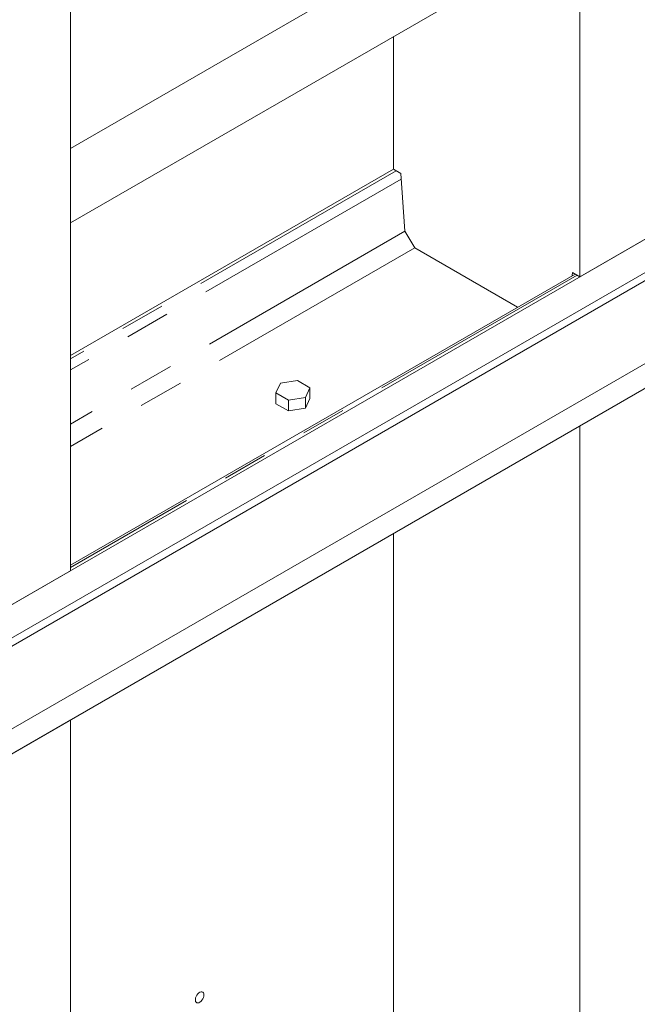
# Model space of a CAD drawing. Header units: millimetres. Extents: x 525 to 29324, y 175 to 20618.
# Tile 285 of 588: x 14669 to 15278, y 13058 to 14029. Entities that reach past the tile are written whole.
import ezdxf

# ---------------------------------------------------------------- set-up
doc = ezdxf.new("R2010")
doc.units = ezdxf.units.MM
doc.linetypes.add('SLD-Centrada-doble', pattern=[12.7, 6.35, -1.27, 1.27, -1.27, 1.27, -1.27])
doc.linetypes.add('SLD-Continua', pattern=[0])

msp = doc.modelspace()

# ---------------------------------------------------------------- linework, layer by layer
at = {"color": 7, "linetype": 'SLD-Continua', "lineweight": 18, "ltscale": 35}
for p, q in [((15221.59, 13775.04), (15221.59, 14534.73)), ((15221.59, 13775.04), (15221.59, 14534.73)), ((15221.59, 13775.04), (15221.59, 14534.73)), ((15221.59, 13775.04), (15221.59, 14534.73)), ((15221.59, 13775.04), (15221.59, 14534.73)), ((16070.11, 14264.89), (14433.97, 13320.36)), ((16070.11, 14264.89), (14433.97, 13320.36)), ((16070.11, 14264.89), (14433.97, 13320.36)), ((16070.11, 14264.89), (14433.97, 13320.36)), ((16070.11, 14264.89), (14433.97, 13320.36)), ((14719.54, 13485.22), (14719.54, 14244.91)), ((14719.54, 13485.22), (14719.54, 14244.91)), ((14719.54, 13485.22), (14719.54, 14244.91)), ((14719.54, 13485.22), (14719.54, 14244.91)), ((14719.54, 13485.22), (14719.54, 14244.91)), ((16070.11, 14232.22), (14433.97, 13287.7)), ((16070.11, 14232.22), (14433.97, 13287.7)), ((16070.11, 14232.22), (14433.97, 13287.7)), ((16077.19, 14228.14), (14433.97, 13279.53)), ((16077.19, 14228.14), (14433.97, 13279.53)), ((16077.19, 14228.14), (14433.97, 13279.53)), ((15221.59, 14191.48), (14719.54, 13901.65)), ((15221.59, 14191.48), (14719.54, 13901.65)), ((15221.59, 14191.48), (14719.54, 13901.65)), ((15221.59, 14191.48), (14719.54, 13901.65)), ((15221.59, 14191.48), (14719.54, 13901.65)), ((16077.19, 14146.49), (14433.97, 13197.88)), ((16077.19, 14146.49), (14433.97, 13197.88)), ((16077.19, 14146.49), (14433.97, 13197.88)), ((16070.11, 14117.91), (14433.97, 13173.38)), ((16070.11, 14117.91), (14433.97, 13173.38)), ((16070.11, 14117.91), (14433.97, 13173.38)), ((16070.11, 14117.91), (14433.97, 13173.38)), ((16070.11, 14117.91), (14433.97, 13173.38)), ((16070.11, 14117.91), (14433.97, 13173.38)), ((15221.59, 14117.99), (14719.54, 13828.16)), ((15221.59, 14117.99), (14719.54, 13828.16)), ((15221.59, 14117.99), (14719.54, 13828.16)), ((15221.59, 14117.99), (14719.54, 13828.16)), ((15221.59, 14117.99), (14719.54, 13828.16)), ((15037.74, 13881.17), (15037.74, 14011.86)), ((15037.74, 13881.17), (15037.74, 14011.86)), ((15037.74, 13881.17), (15037.74, 14011.86)), ((15037.74, 13881.17), (15037.74, 14011.86)), ((15037.74, 13881.17), (15037.74, 14011.86)), ((14719.54, 13828.16), (14719.54, 13901.65)), ((14719.54, 13828.16), (14719.54, 13901.65)), ((14719.54, 13828.16), (14719.54, 13901.65)), ((14719.54, 13828.16), (14719.54, 13901.65)), ((14719.54, 13828.16), (14719.54, 13901.65)), ((15037.74, 13881.17), (14719.54, 13697.48)), ((15037.74, 13881.17), (14719.54, 13697.48)), ((15037.74, 13881.17), (14719.54, 13697.48)), ((15037.74, 13881.17), (14719.54, 13697.48)), ((15037.74, 13881.17), (14719.54, 13697.48)), ((15045.09, 13876.93), (15037.74, 13881.17)), ((15045.09, 13876.93), (15037.74, 13881.17)), ((15045.09, 13876.93), (15037.74, 13881.17)), ((15045.09, 13876.93), (15037.74, 13881.17)), ((15045.09, 13876.93), (15037.74, 13881.17)), ((15048.89, 13819.93), (15045.09, 13876.93)), ((15048.89, 13819.93), (15045.09, 13876.93)), ((15048.89, 13819.93), (15045.09, 13876.93)), ((15048.89, 13819.93), (15045.09, 13876.93)), ((15048.89, 13819.93), (15045.09, 13876.93)), ((15048.89, 13819.93), (15058.76, 13803.72)), ((15048.89, 13819.93), (15058.76, 13803.72)), ((15048.89, 13819.93), (15058.76, 13803.72)), ((15048.89, 13819.93), (15058.76, 13803.72)), ((15048.89, 13819.93), (15058.76, 13803.72)), ((15221.59, 13775.04), (15285.23, 13811.78)), ((15221.59, 13775.04), (15285.23, 13811.78)), ((15221.59, 13775.04), (15285.23, 13811.78)), ((15221.59, 13775.04), (15285.23, 13811.78)), ((15221.59, 13775.04), (15285.23, 13811.78)), ((15160.17, 13745.17), (15058.76, 13803.72)), ((15160.17, 13745.17), (15058.76, 13803.72)), ((15160.17, 13745.17), (15058.76, 13803.72)), ((15160.17, 13745.17), (15058.76, 13803.72)), ((15160.17, 13745.17), (15058.76, 13803.72)), ((15216.75, 13777.83), (14719.54, 13490.8)), ((15216.75, 13777.83), (14719.54, 13490.8)), ((15216.75, 13777.83), (14719.54, 13490.8)), ((15216.75, 13777.83), (14719.54, 13490.8)), ((15216.75, 13777.83), (14719.54, 13490.8)), ((15214.23, 13779.29), (15214.01, 13776.25)), ((15214.23, 13779.29), (15214.01, 13776.25)), ((15214.23, 13779.29), (15214.01, 13776.25)), ((15214.23, 13779.29), (15214.01, 13776.25)), ((15214.23, 13779.29), (15214.01, 13776.25)), ((15221.59, 13775.04), (15214.23, 13779.29)), ((15221.59, 13775.04), (15214.23, 13779.29)), ((15221.59, 13775.04), (15214.23, 13779.29)), ((15221.59, 13775.04), (15214.23, 13779.29)), ((15221.59, 13775.04), (15214.23, 13779.29)), ((14926.5, 13670.26), (14922.01, 13660.6)), ((14926.5, 13670.26), (14922.01, 13660.6)), ((14926.5, 13670.26), (14922.01, 13660.6)), ((14943.23, 13672.84), (14926.5, 13670.26)), ((14943.23, 13672.84), (14926.5, 13670.26)), ((14943.23, 13672.84), (14926.5, 13670.26)), ((14955.47, 13665.77), (14943.23, 13672.84)), ((14955.47, 13665.77), (14943.23, 13672.84)), ((14955.47, 13665.77), (14943.23, 13672.84)), ((14922.01, 13660.6), (14934.26, 13653.53)), ((14922.01, 13649.98), (14922.01, 13660.6)), ((14922.01, 13660.6), (14934.26, 13653.53)), ((14922.01, 13649.98), (14922.01, 13660.6)), ((14922.01, 13660.6), (14934.26, 13653.53)), ((14922.01, 13649.98), (14922.01, 13660.6)), ((14950.99, 13656.11), (14955.47, 13665.77)), ((14950.99, 13656.11), (14955.47, 13665.77)), ((14950.99, 13656.11), (14955.47, 13665.77)), ((14955.47, 13655.16), (14955.47, 13665.77)), ((14955.47, 13655.16), (14955.47, 13665.77)), ((14955.47, 13655.16), (14955.47, 13665.77)), ((15285.23, 13664.8), (15221.59, 13628.06)), ((15285.23, 13664.8), (15221.59, 13628.06)), ((15285.23, 13664.8), (15221.59, 13628.06)), ((15285.23, 13664.8), (15221.59, 13628.06)), ((15285.23, 13664.8), (15221.59, 13628.06)), ((15285.23, 13664.8), (15221.59, 13628.06)), ((14922.01, 13649.98), (14934.26, 13642.91)), ((14922.01, 13649.98), (14934.26, 13642.91)), ((14922.01, 13649.98), (14934.26, 13642.91)), ((14934.26, 13653.53), (14950.99, 13656.11)), ((14934.26, 13653.53), (14950.99, 13656.11)), ((14934.26, 13653.53), (14950.99, 13656.11)), ((14934.26, 13642.91), (14934.26, 13653.53)), ((14934.26, 13642.91), (14934.26, 13653.53)), ((14934.26, 13642.91), (14934.26, 13653.53)), ((14950.99, 13645.5), (14950.99, 13656.11)), ((14950.99, 13645.5), (14950.99, 13656.11)), ((14950.99, 13645.5), (14950.99, 13656.11)), ((14950.99, 13645.5), (14955.47, 13655.16)), ((14950.99, 13645.5), (14955.47, 13655.16)), ((14950.99, 13645.5), (14955.47, 13655.16)), ((14934.26, 13642.91), (14950.99, 13645.5)), ((14934.26, 13642.91), (14950.99, 13645.5)), ((14934.26, 13642.91), (14950.99, 13645.5)), ((15221.59, 11680.61), (15221.59, 13628.06)), ((15221.59, 11680.61), (15221.59, 13628.06)), ((15221.59, 11680.61), (15221.59, 13628.06)), ((15221.59, 11680.61), (15221.59, 13628.06)), ((15221.59, 11680.61), (15221.59, 13628.06)), ((15221.59, 11680.61), (15221.59, 13628.06)), ((15037.74, 13020.95), (15037.74, 13521.93)), ((15037.74, 13020.95), (15037.74, 13521.93)), ((15037.74, 13020.95), (15037.74, 13521.93)), ((15037.74, 13020.95), (15037.74, 13521.93)), ((15037.74, 13020.95), (15037.74, 13521.93)), ((15037.74, 13020.95), (15037.74, 13521.93)), ((14655.9, 13448.48), (14719.54, 13485.22)), ((14655.9, 13448.48), (14719.54, 13485.22)), ((14655.9, 13448.48), (14719.54, 13485.22)), ((14655.9, 13448.48), (14719.54, 13485.22)), ((14655.9, 13448.48), (14719.54, 13485.22)), ((14719.54, 13338.24), (14655.9, 13301.5)), ((14719.54, 13338.24), (14655.9, 13301.5)), ((14719.54, 13338.24), (14655.9, 13301.5)), ((14719.54, 13338.24), (14655.9, 13301.5)), ((14719.54, 13338.24), (14655.9, 13301.5)), ((14719.54, 13338.24), (14655.9, 13301.5)), ((14719.54, 11390.79), (14719.54, 13338.24)), ((14719.54, 11390.79), (14719.54, 13338.24)), ((14719.54, 11390.79), (14719.54, 13338.24)), ((14719.54, 11390.79), (14719.54, 13338.24)), ((14719.54, 11390.79), (14719.54, 13338.24)), ((14719.54, 11390.79), (14719.54, 13338.24))]:
    msp.add_line(p, q, dxfattribs=at)
at = {"color": 8, "linetype": 'SLD-Centrada-doble', "lineweight": 18, "ltscale": 35}
for p, q in [((15040.52, 13879.57), (14719.54, 13694.27)), ((15040.52, 13879.57), (14719.54, 13694.27)), ((15040.52, 13879.57), (14719.54, 13694.27)), ((15040.52, 13879.57), (14719.54, 13694.27)), ((15040.52, 13879.57), (14719.54, 13694.27)), ((15045.46, 13871.46), (14719.54, 13683.31)), ((15045.46, 13871.46), (14719.54, 13683.31)), ((15045.46, 13871.46), (14719.54, 13683.31)), ((15045.46, 13871.46), (14719.54, 13683.31)), ((15045.46, 13871.46), (14719.54, 13683.31)), ((15048.89, 13819.93), (14719.54, 13629.81)), ((15048.89, 13819.93), (14719.54, 13629.81)), ((15048.89, 13819.93), (14719.54, 13629.81)), ((15048.89, 13819.93), (14719.54, 13629.81)), ((15048.89, 13819.93), (14719.54, 13629.81)), ((15058.76, 13803.72), (14719.54, 13607.89)), ((15058.76, 13803.72), (14719.54, 13607.89)), ((15058.76, 13803.72), (14719.54, 13607.89)), ((15058.76, 13803.72), (14719.54, 13607.89)), ((15058.76, 13803.72), (14719.54, 13607.89)), ((15218.8, 13776.65), (14719.54, 13488.43)), ((15218.8, 13776.65), (14719.54, 13488.43)), ((15218.8, 13776.65), (14719.54, 13488.43)), ((15218.8, 13776.65), (14719.54, 13488.43)), ((15218.8, 13776.65), (14719.54, 13488.43))]:
    msp.add_line(p, q, dxfattribs=at)
at = {"color": 7, "linetype": 'SLD-Continua', "lineweight": 18, "ltscale": 35, "flags": 128}
msp.add_lwpolyline([(14851.06, 13067.1), (14850.93, 13068.24), (14850.54, 13069.16), (14849.91, 13069.79), (14849.09, 13070.1), (14848.13, 13070.07), (14847.09, 13069.7), (14846.02, 13069.01), (14845.01, 13068.04), (14844.12, 13066.87), (14843.39, 13065.55), (14842.87, 13064.18), (14842.61, 13062.84), (14842.61, 13061.61), (14842.87, 13060.57), (14843.39, 13059.79), (14844.12, 13059.32), (14845.01, 13059.18), (14846.02, 13059.38), (14847.09, 13059.92), (14848.13, 13060.75), (14849.09, 13061.83), (14849.91, 13063.08), (14850.54, 13064.44), (14850.93, 13065.81), (14851.06, 13067.1)], dxfattribs=at)
msp.add_lwpolyline([(14851.06, 13067.1), (14850.93, 13068.24), (14850.54, 13069.16), (14849.91, 13069.79), (14849.09, 13070.1), (14848.13, 13070.07), (14847.09, 13069.7), (14846.02, 13069.01), (14845.01, 13068.04), (14844.12, 13066.87), (14843.39, 13065.55), (14842.87, 13064.18), (14842.61, 13062.84), (14842.61, 13061.61), (14842.87, 13060.57), (14843.39, 13059.79), (14844.12, 13059.32), (14845.01, 13059.18), (14846.02, 13059.38), (14847.09, 13059.92), (14848.13, 13060.75), (14849.09, 13061.83), (14849.91, 13063.08), (14850.54, 13064.44), (14850.93, 13065.81), (14851.06, 13067.1)], dxfattribs=at)
msp.add_lwpolyline([(14851.06, 13067.1), (14850.93, 13068.24), (14850.54, 13069.16), (14849.91, 13069.79), (14849.09, 13070.1), (14848.13, 13070.07), (14847.09, 13069.7), (14846.02, 13069.01), (14845.01, 13068.04), (14844.12, 13066.87), (14843.39, 13065.55), (14842.87, 13064.18), (14842.61, 13062.84), (14842.61, 13061.61), (14842.87, 13060.57), (14843.39, 13059.79), (14844.12, 13059.32), (14845.01, 13059.18), (14846.02, 13059.38), (14847.09, 13059.92), (14848.13, 13060.75), (14849.09, 13061.83), (14849.91, 13063.08), (14850.54, 13064.44), (14850.93, 13065.81), (14851.06, 13067.1)], dxfattribs=at)
msp.add_lwpolyline([(14851.06, 13067.1), (14850.93, 13068.24), (14850.54, 13069.16), (14849.91, 13069.79), (14849.09, 13070.1), (14848.13, 13070.07), (14847.09, 13069.7), (14846.02, 13069.01), (14845.01, 13068.04), (14844.12, 13066.87), (14843.39, 13065.55), (14842.87, 13064.18), (14842.61, 13062.84), (14842.61, 13061.61), (14842.87, 13060.57), (14843.39, 13059.79), (14844.12, 13059.32), (14845.01, 13059.18), (14846.02, 13059.38), (14847.09, 13059.92), (14848.13, 13060.75), (14849.09, 13061.83), (14849.91, 13063.08), (14850.54, 13064.44), (14850.93, 13065.81), (14851.06, 13067.1)], dxfattribs=at)
msp.add_lwpolyline([(14851.06, 13067.1), (14850.93, 13068.24), (14850.54, 13069.16), (14849.91, 13069.79), (14849.09, 13070.1), (14848.13, 13070.07), (14847.09, 13069.7), (14846.02, 13069.01), (14845.01, 13068.04), (14844.12, 13066.87), (14843.39, 13065.55), (14842.87, 13064.18), (14842.61, 13062.84), (14842.61, 13061.61), (14842.87, 13060.57), (14843.39, 13059.79), (14844.12, 13059.32), (14845.01, 13059.18), (14846.02, 13059.38), (14847.09, 13059.92), (14848.13, 13060.75), (14849.09, 13061.83), (14849.91, 13063.08), (14850.54, 13064.44), (14850.93, 13065.81), (14851.06, 13067.1)], dxfattribs=at)
msp.add_lwpolyline([(14851.06, 13067.1), (14850.93, 13068.24), (14850.54, 13069.16), (14849.91, 13069.79), (14849.09, 13070.1), (14848.13, 13070.07), (14847.09, 13069.7), (14846.02, 13069.01), (14845.01, 13068.04), (14844.12, 13066.87), (14843.39, 13065.55), (14842.87, 13064.18), (14842.61, 13062.84), (14842.61, 13061.61), (14842.87, 13060.57), (14843.39, 13059.79), (14844.12, 13059.32), (14845.01, 13059.18), (14846.02, 13059.38), (14847.09, 13059.92), (14848.13, 13060.75), (14849.09, 13061.83), (14849.91, 13063.08), (14850.54, 13064.44), (14850.93, 13065.81), (14851.06, 13067.1)], dxfattribs=at)

doc.saveas('drawing.dxf')
